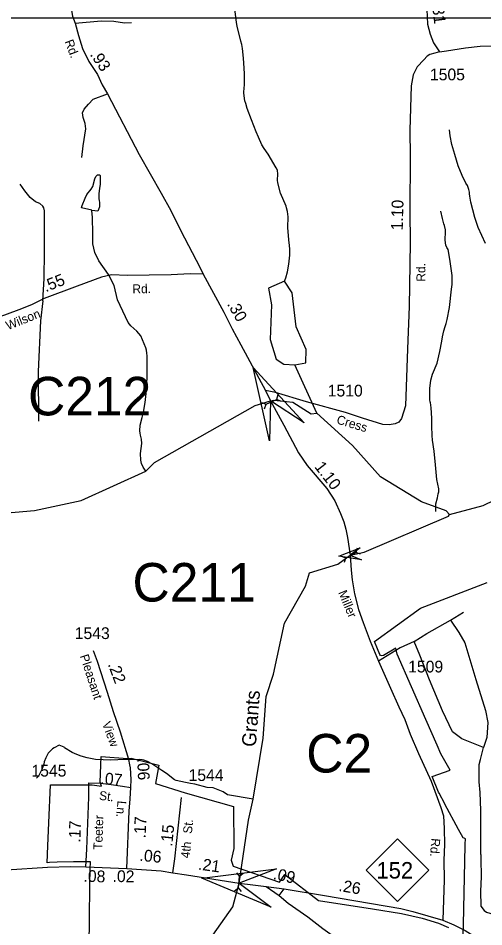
# Model space of a CAD drawing. Extents: x 1473865 to 1648260, y 639067 to 773536.
# Drawn here: x 1525653 to 1530604, y 669004 to 678674 of the extents above; entities that cross this region are included whole.
import ezdxf

# ---------------------------------------------------------------- set-up
doc = ezdxf.new("R2010")
doc.units = 0
for name, color, linetype in [('Exist Boundary Political City Limit New', 7, 'Continuous'), ('Exist Hydrographic Creek Single Shore', 7, 'Continuous'), ('Exist Hydrographic Creek Single Shore Label', 7, 'Continuous'), ('Exist Hydrographic Misc Water Feature', 7, 'Continuous'), ('Exist Hydrographic Pond Under 1500 Sq Ft', 7, 'Continuous'), ('Exist Road Non-System Type 51', 7, 'Continuous'), ('Exist Road Primary NC Attributed', 7, 'Continuous'), ('Exist Road Primary NC Service Mileage Hundredths English Label', 7, 'Continuous'), ('Exist Road Primary NC Shield CELL', 7, 'Continuous'), ('Exist Road Primary NC Shield Number Label', 7, 'Continuous'), ('Exist Road Secondary Mileage Hundredths English Label', 7, 'Continuous'), ('Exist Road Secondary Structure Culvert Attributed CELL', 7, 'Continuous'), ('Exist Road Secondary Structure Culvert CELL', 7, 'Continuous'), ('Exist Road Secondary Structure Culvert Number Label', 7, 'Continuous'), ('Exist Road Secondary Structure Standard Bridge Attributed CELL', 7, 'Continuous'), ('Exist Road Secondary Type 51 Attributed', 7, 'Continuous'), ('Exist Road Secondary Type 51 Label', 7, 'Continuous'), ('Exist Road Secondary Type 51 Number Label', 7, 'Continuous'), ('Map Preparation Boundary City Limit Buffer Line', 7, 'Continuous'), ('Map Preparation Inset Cut Line', 7, 'Continuous')]:
    doc.layers.add(name, color=color, linetype=linetype)

msp = doc.modelspace()

# ---------------------------------------------------------------- linework, layer by layer
at = {"layer": 'Exist Boundary Political City Limit New'}
for points in [[(1530335.1, 670040.9), (1530189.9, 670310.4), (1530189.2, 670311.7), (1530127.4, 670426.3), (1530121.6, 670437), (1530054, 670602.9), (1530245.5, 670670.1), (1530147.2, 670844.3), (1530107, 670935.9), (1529988.1, 671211.3), (1529681.6, 671906.4), (1529668, 671968), (1529535.5, 671890.4), (1529519.1, 671887.2), (1529506.5, 671893.1), (1529499.9, 671902.1), (1529474.4, 671961.9), (1529440.6, 672040.9), (1529931.6, 672394.7), (1530639.8, 672668.7)], [(1526403, 668609.9), (1526409.5, 669057.4), (1526416.1, 669476.5), (1526416.6, 669595.4), (1526419.2, 669619.6), (1526420.1, 669695.4), (1526402.1, 669695.9), (1526395.1, 669695.8), (1526362.1, 669696.2), (1526240.4, 669696.2), (1526066.9, 669692), (1525986.5, 669688.2), (1525986.9, 669687.5), (1525961.4, 669686.9), (1525969.2, 669866.7), (1525979.9, 670110.5), (1525997.4, 670514.1), (1526397.9, 670515.3), (1526437.9, 670515.3), (1526540.5, 670501.9), (1526524.2, 670544.5), (1526536, 670815.4), (1526813.9, 670795.1), (1526854.5, 670798.2), (1527149.6, 670726.1), (1527114.2, 670529), (1527428.6, 670429.9), (1527940.9, 670285.3), (1527946, 669839.1), (1527918.6, 669714), (1527938.6, 669649.6), (1528429.8, 669480.8), (1528489.5, 669560.9), (1528845.5, 669285.6), (1529420.2, 669195.5), (1529727, 669146.8), (1529950, 669098.2), (1530122.9, 669042.1), (1530229, 668997.3)], [(1530385.8, 668915.1), (1530386.1, 669030), (1530406.1, 669868.4), (1530405, 669877.2), (1530406.5, 669882.6), (1530407.9, 669941.1), (1530395.6, 669946.2), (1530383.2, 669951.4), (1530335.1, 670040.9)]]:
    msp.add_lwpolyline(points, dxfattribs=at)
at = {"layer": 'Exist Hydrographic Creek Single Shore'}
for points in [[(1525411.2, 673400), (1525828.1, 673434.2), (1526321.2, 673539.5), (1527010, 673853.5), (1527103.1, 673946.8), (1528171.5, 674551), (1528336.8, 674601.9), (1528369.8, 674609.5), (1528573.2, 674586.6), (1528766.4, 674463.3), (1528829.2, 674470)], [(1530238.2, 673391.2), (1530597.9, 673489.3), (1530720.8, 673548.3), (1530946.5, 673646.2), (1531041.1, 673716.7), (1531109.6, 673772.1), (1531311.1, 673903.1), (1531751.2, 674184.6), (1532136.2, 674479.9), (1532325.2, 674632.6)], [(1530238.2, 673391.2), (1530205.2, 673431.3), (1529940.1, 673528.5), (1529504.6, 673794.7), (1529206.1, 674124.8), (1528829.2, 674470)], [(1527639, 668795.7), (1527934, 669217.3), (1528002.6, 669467.3), (1528102.2, 670138.7), (1528151.1, 670362), (1528258.1, 671012), (1528290.1, 671454.5), (1528368.1, 671692.5), (1528485.1, 672235), (1528708.2, 672631), (1528751.5, 672770.9), (1529051.5, 672865.2), (1529182.5, 672960.9), (1529333.1, 672991.1), (1530229.2, 673375), (1530238.2, 673391.2)]]:
    msp.add_lwpolyline(points, dxfattribs=at)
at = {"layer": 'Exist Hydrographic Misc Water Feature'}
msp.add_line((1528829.2, 674470), (1528595.2, 674983.5), dxfattribs=at)
for points in [[(1528059, 678080.7), (1528055.9, 678143.2), (1528049.7, 678249.1), (1528039.2, 678351.1), (1528031.9, 678395.5), (1528020.4, 678427.8), (1527983, 678588.6), (1527975.6, 678628.9), (1527957.9, 678774.5)], [(1528484.5, 675877), (1528497.1, 675911.2), (1528518, 675974.7), (1528531.3, 676054.9), (1528535.9, 676086.8), (1528540.9, 676150.7), (1528541.8, 676214.7), (1528538.5, 676255), (1528531.4, 676315), (1528521.4, 676447.4), (1528523.2, 676558.9), (1528516.2, 676614.9), (1528506.7, 676655.3), (1528501, 676675.1), (1528443.3, 676812.5), (1528412.8, 676920.6), (1528411.4, 676951), (1528414.2, 677013.3), (1528409, 677056.9), (1528397.4, 677081), (1528311.7, 677226.3), (1528268.7, 677287), (1528245.2, 677327.7), (1528206.4, 677408.1), (1528183.4, 677464.4), (1528133.4, 677593.4), (1528087.3, 677714.2), (1528072.1, 677764.5), (1528064.5, 677795), (1528053.8, 677874.9), (1528054.9, 677938.8), (1528059.1, 677955.1), (1528060.6, 678059.4), (1528059, 678080.7)], [(1530621.6, 676277.8), (1530542.4, 676446.8), (1530507.9, 676551.7), (1530466.6, 676716.7), (1530455.5, 676780.9), (1530452, 676804.8), (1530452.1, 676821.2), (1530444.7, 676852.5), (1530429.3, 676893), (1530413.6, 676917.2), (1530375.1, 676998.4), (1530332.6, 677102.6), (1530294.5, 677223.2), (1530264.1, 677328), (1530245.6, 677422), (1530242.1, 677452.4), (1530240.4, 677484.4)], [(1526437.4, 676625.6), (1526435.4, 676629.8), (1526327.8, 676655.8), (1526334.3, 676679.4), (1526363.6, 676759.3), (1526384, 676799.1), (1526429, 676854), (1526445.4, 676884), (1526466.8, 676964), (1526477.1, 676987.6), (1526495.4, 677005.2), (1526519.6, 677006.4), (1526525.4, 677000.5), (1526525.9, 676907), (1526517.2, 676860.4), (1526512.8, 676835), (1526510.3, 676803.1), (1526511.5, 676746.4), (1526515.2, 676739), (1526518.8, 676706.9), (1526518, 676666.7), (1526507.6, 676636.6), (1526501.3, 676618.6), (1526437.4, 676625.6)], [(1527010, 673853.5), (1526982.8, 673895.9), (1526963.3, 673936.5), (1526955.7, 673968.7), (1526952.8, 674041), (1526966.7, 674148.2), (1526963.3, 674192.5), (1526954.7, 674236.8), (1526948.4, 674256.9), (1526944.7, 674280.8), (1526949.8, 674344.6), (1526971.1, 674424.7), (1526983.9, 674480.2), (1527001.5, 674584), (1527017.5, 674711.7), (1527025.7, 674853.5), (1527025.3, 675081.7), (1527021.8, 675109.6), (1527016.3, 675141.8), (1527008.6, 675166.5), (1526958.7, 675294.7), (1526915.4, 675344.1), (1526850.2, 675401.2), (1526820.8, 675435.4), (1526708.5, 675677.3), (1526675.1, 675829.8), (1526612.9, 675946.8), (1526511.2, 676092.4), (1526468.4, 676181.1), (1526447.9, 676273.4), (1526447.7, 676381.7), (1526444.4, 676554.1), (1526437.4, 676625.6)], [(1530092.5, 673422.9), (1530093.8, 673507.4), (1530110.9, 673571), (1530119.6, 673611.1), (1530123.9, 673634.8), (1530124.4, 673666.8), (1530103.9, 673763.2), (1530090.2, 673921.1), (1530076.6, 674067.4), (1530058.5, 674184.3), (1530055.2, 674231.9), (1530050.8, 674332.1), (1530050, 674415.8), (1530043.9, 674528.4), (1530036.8, 674584.3), (1530032.8, 674588.5), (1530029.2, 674614.8), (1530031.2, 674732.2), (1530040.5, 674820.6), (1530057.4, 674884.3), (1530107.4, 675001.4), (1530137.4, 675127.2), (1530157.1, 675235.1), (1530165.8, 675282.5), (1530178.8, 675346.3), (1530191.6, 675394.5), (1530203.9, 675426.2), (1530212.8, 675466.3), (1530238.8, 675593.8), (1530261.8, 675791.1), (1530266.7, 675839.4), (1530268.2, 675935.3), (1530242.8, 676108.2), (1530224.5, 676211.9), (1530210.8, 676232.8), (1530201.3, 676256.7), (1530194, 676312.7), (1530192.7, 676348.8), (1530196.9, 676364.3), (1530197.8, 676420.9), (1530186.5, 676468.8), (1530178.8, 676485.3), (1530163.7, 676541.4), (1530146.8, 676621.4)], [(1528151.1, 670362), (1527878, 670410.7), (1527830.7, 670441.2), (1527727.2, 670482.7), (1527661.3, 670488.1), (1527531.7, 670522), (1527483.9, 670531.1), (1527431.9, 670539.5), (1527332.3, 670561.3), (1527316.5, 670569.8), (1527229.4, 670634.7), (1527181.9, 670669.3), (1527074.9, 670739.6), (1527027.4, 670764.3), (1526989.5, 670776.6), (1526969.6, 670781.1), (1526939.6, 670785.8), (1526711.5, 670783), (1526639.3, 670777.9), (1526475.4, 670784.5), (1526387.7, 670801.9), (1526323.8, 670819.6), (1526276.2, 670837.8), (1526228.4, 670858.4), (1526145.3, 670910.2), (1526143.4, 670916), (1526087.6, 670936.8), (1526035.1, 670909.9), (1526019.1, 670897.9), (1525972.3, 670852.9), (1525945.6, 670803.4), (1525930.8, 670759.4), (1525926.5, 670735.7), (1525905.5, 670679.5), (1525868.4, 670608), (1525848.1, 670586.3)]]:
    msp.add_lwpolyline(points, dxfattribs=at)
at = {"layer": 'Exist Hydrographic Pond Under 1500 Sq Ft'}
msp.add_lwpolyline([(1528595.2, 674983.5), (1528712.2, 675007.4), (1528715.2, 675148.5), (1528610.2, 675390.3), (1528566.8, 675750.7), (1528484.5, 675877), (1528313.6, 675799), (1528347.2, 675622.1), (1528333.1, 675254.8), (1528396.2, 675046.7), (1528479.1, 674992.5), (1528595.2, 674983.5)], dxfattribs=at)
at = {"layer": 'Exist Road Non-System Type 51'}
for p, q in [((1530249.9, 672266.2), (1530388.5, 672353.8)), ((1528427.8, 669336.1), (1528479.9, 669409.1))]:
    msp.add_line(p, q, dxfattribs=at)
for points in [[(1526259.3, 678619.4), (1526536.4, 678646.3), (1526670.4, 678641.6), (1526782, 678623.5), (1526856.2, 678628)], [(1526328.5, 677190.3), (1526343, 677315.9), (1526370.5, 677495.4), (1526363.4, 677553.6), (1526344.7, 677616), (1526337.7, 677666), (1526354.5, 677705.7), (1526401.4, 677758.7), (1526450.5, 677812.4), (1526603.5, 677869.8)], [(1525913.3, 675666.3), (1525929.9, 675903.9), (1525933.3, 676187.8), (1525933.5, 676508), (1525931.7, 676623.9), (1525926.3, 676656), (1525916.7, 676674.2), (1525883.2, 676702.9), (1525835.6, 676719.8), (1525780.5, 676766.8), (1525723.9, 676835.9), (1525673.1, 676906.8)], [(1525913.3, 675666.3), (1525889.3, 675454.7), (1525866.9, 674913.3), (1525868.4, 674386)], [(1529863.2, 672039.8), (1529998.2, 672127.4), (1530249.9, 672266.2)], [(1530249.9, 672266.2), (1530339.6, 672135.4), (1530401.9, 672026.1), (1530518.9, 671635.9), (1530620.3, 671308.1), (1530647.6, 671179.4), (1530635.9, 671019.4), (1530600.8, 670914)], [(1529863.2, 672039.8), (1529713.6, 671974.1), (1529483.8, 671831.7)], [(1530600.8, 670914), (1530511.1, 670949.1), (1530370, 671005.6), (1530271.5, 671078.7), (1530165.9, 671303.6), (1530027.2, 671632.2), (1529925.2, 671893.8), (1529863.2, 672039.8)], [(1530571.3, 669772.8), (1530570.6, 670242.6), (1530563.3, 670432.5), (1530556.1, 670545.6), (1530556.1, 670647.9), (1530556.1, 670731.8), (1530567, 670786.6), (1530600.8, 670914)], [(1530571.3, 669772.8), (1530572.1, 669726.5), (1530574.5, 669538.1), (1530568.2, 669383.4), (1530573.2, 669225.4), (1530607, 669178.3), (1530630.7, 669161.8), (1531040.4, 669035.9), (1531265.3, 668985.5), (1531388.9, 668963), (1531450.7, 668937.7)]]:
    msp.add_lwpolyline(points, dxfattribs=at)
at = {"layer": 'Exist Road Primary NC Attributed'}
msp.add_line((1526371.7, 669643.4), (1526806.9, 669624.5), dxfattribs=at)
for points in [[(1524296.6, 669544.5), (1524755.4, 669575.5), (1525233.2, 669597.5), (1525530.3, 669611.4), (1525964.5, 669637.9), (1526208.5, 669645.2), (1526371.7, 669643.4)], [(1526806.9, 669624.5), (1527173.7, 669600.5), (1527295.8, 669579.5)], [(1527295.8, 669579.5), (1527441.4, 669557.1), (1528002.6, 669467.3), (1528148.6, 669449.7), (1528290.5, 669434.7)], [(1528290.5, 669434.7), (1528479.9, 669409.1), (1528908.5, 669338.8), (1529722.4, 669198.5), (1529849.9, 669167.5), (1530169.3, 669074.3)], [(1530169.3, 669074.3), (1530286.4, 669024.1), (1530405.3, 668965.6), (1530517.9, 668895.5), (1530639.1, 668813.4), (1530750.2, 668707), (1530873.7, 668582.6), (1530981.4, 668452.6), (1531096.8, 668324.4)]]:
    msp.add_lwpolyline(points, dxfattribs=at)
at = {"layer": 'Exist Road Primary NC Shield CELL'}
msp.add_lwpolyline([(1529353.1, 669608.4), (1529686.1, 669941.4), (1530019.1, 669608.4), (1529686.1, 669275.4)], close=True, dxfattribs=at)
at = {"layer": 'Exist Road Secondary Structure Culvert Attributed CELL'}
for points in [[(1528325.9, 674175.7), (1528151.5, 674956.4), (1528692.9, 674367.5), (1528336.8, 674601.9)], [(1528344.1, 669212), (1527606.2, 669521), (1528399.8, 669622.4), (1528002.6, 669467.3)]]:
    msp.add_lwpolyline(points, close=True, dxfattribs=at)
at = {"layer": 'Exist Road Secondary Structure Culvert CELL'}
for p, q in [((1528414.1, 674664.2), (1528397.8, 674616.1)), ((1528240.9, 674584.2), (1528288.1, 674565.4)), ((1528271.8, 674517.3), (1528288.1, 674565.4)), ((1528288.1, 674565.4), (1528397.8, 674616.1)), ((1528445, 674597.3), (1528397.8, 674616.1)), ((1529258.5, 673034.8), (1529243.8, 672986.2)), ((1529087.9, 672949.4), (1529135.6, 672932.1)), ((1529120.9, 672883.5), (1529135.6, 672932.1)), ((1529135.6, 672932.1), (1529243.8, 672986.2)), ((1529291.5, 672968.8), (1529243.8, 672986.2)), ((1527972.6, 669578), (1528005.9, 669539.7)), ((1527994.3, 669419.3), (1528005.9, 669539.7)), ((1528046, 669570.9), (1528005.9, 669539.7)), ((1527954.2, 669388.1), (1527994.3, 669419.3)), ((1528027.6, 669381), (1527994.3, 669419.3))]:
    msp.add_line(p, q, dxfattribs=at)
at = {"layer": 'Exist Road Secondary Structure Standard Bridge Attributed CELL'}
msp.add_lwpolyline([(1529302.3, 672910.6), (1529061.3, 672947.7), (1529288.6, 673036), (1529182.5, 672960.9)], close=True, dxfattribs=at)
at = {"layer": 'Exist Road Secondary Type 51 Attributed'}
for points in [[(1526130.3, 680512), (1526106.8, 680439), (1526071.5, 680311.9), (1526046.8, 680173.1), (1526039.7, 680043.6), (1526050.4, 679853.1), (1526077.7, 679596), (1526128.8, 679302.5), (1526231.2, 678696.5), (1526259.3, 678619.4), (1526294.3, 678488.6), (1526335.8, 678351.4), (1526402.7, 678211.1), (1526496.5, 678073.8), (1526546.5, 677964.9), (1526603.5, 677869.8), (1526937.6, 677224.9), (1527173.3, 676812.1), (1527275.2, 676628.6), (1527383.7, 676412.1), (1527585.6, 676023.6), (1527618.7, 675951.5)], [(1530072.8, 679922.2), (1530057.1, 679751.1), (1530024.3, 679504.5), (1530002.2, 679216.5), (1529997.7, 678767.2), (1530005.1, 678609.1), (1530032.2, 678505.3), (1530068, 678412.3), (1530132.6, 678317.5)], [(1530132.6, 678317.5), (1530208.3, 678327.7), (1530408.8, 678357.8), (1530565.2, 678374.7), (1530693.2, 678380.3), (1530821, 678362.5), (1530924, 678325.3), (1531054.9, 678290), (1531123.6, 678260.4), (1531255, 678210.4), (1531382.5, 678175.9), (1531487.2, 678163), (1531589.4, 678148.9)], [(1530132.6, 678317.5), (1530082.6, 678302.4), (1530028.1, 678286.4), (1530002.2, 678268.1), (1529966.2, 678229.8), (1529896.5, 678155.7), (1529853.8, 678070.2), (1529831.3, 677953.3), (1529815.5, 677481.9), (1529821.9, 677202.5), (1529815.5, 676618.8), (1529820.5, 676284.6), (1529809.4, 675604.9), (1529793.3, 675156.9), (1529770.9, 674549), (1529729.9, 674413.2), (1529701.3, 674375), (1529659.8, 674355.8), (1529596.5, 674347.8), (1529530.7, 674351.1), (1529315.4, 674415.6), (1529134.3, 674476.1), (1528719.6, 674590.9), (1528388.9, 674691), (1528282.1, 674710)], [(1527618.7, 675951.5), (1527482.9, 675952), (1527280.6, 675943.9), (1526812.4, 675936.9), (1526644.5, 675941.1), (1526538, 675919.2), (1526280.3, 675823.8), (1525929.7, 675689.9), (1525802.5, 675626.4), (1525689.7, 675580.6), (1525506.4, 675512.1), (1525433.9, 675487.5), (1525265, 675466.7), (1525097.7, 675456), (1524975.5, 675440.2), (1524806.1, 675444.4)], [(1527618.7, 675951.5), (1527840, 675545.7), (1527929, 675366.4), (1528021.7, 675197.9), (1528282.1, 674710)], [(1528282.1, 674710), (1528336.8, 674601.9), (1528479.1, 674344.3), (1528633.7, 674048.3), (1528725.2, 673912.3), (1528934.9, 673668.2), (1529018.5, 673536.7), (1529080.3, 673402.2), (1529114, 673315.1), (1529137.1, 673235.2), (1529153.1, 673147), (1529171, 673030.6), (1529182.5, 672960.9)], [(1529182.5, 672960.9), (1529191.9, 672798.3), (1529202.9, 672696.1), (1529230.4, 672546.6), (1529271.3, 672381.7), (1529319.8, 672242), (1529395.9, 672044.6), (1529483.8, 671831.7), (1529611.5, 671543.3), (1529698.7, 671344.4), (1529763.9, 671212.3), (1529819.7, 671054.8), (1529908.8, 670848.5), (1530045.2, 670555.1), (1530147.7, 670273.1), (1530176.1, 670184.5), (1530181.4, 670050.5), (1530184.2, 669880.4), (1530179.1, 669714.4), (1530181, 669504.4), (1530169.3, 669074.3)], [(1526849.4, 670487.1), (1526853.8, 670572.5), (1526848.5, 670695.6), (1526840.9, 670729), (1526829.7, 670785.2), (1526739.3, 671074.6), (1526665.4, 671294), (1526603.4, 671499.2), (1526495.7, 671827.3), (1526454.2, 671942.3)], [(1526371.7, 669643.4), (1526383.5, 669832.3), (1526405.4, 670385.9), (1526402.6, 670537.7), (1526529, 670534.9), (1526642.6, 670520.5), (1526760.3, 670500.1), (1526849.4, 670487.1)], [(1526806.9, 669624.5), (1526833.9, 670235.5), (1526844.4, 670365.3), (1526849.4, 670487.1)], [(1527295.8, 669579.5), (1527318.2, 669728.6), (1527389.7, 670382.2)], [(1528290.5, 669434.7), (1528427.8, 669336.1), (1528524.4, 669256.3), (1528733.6, 669110.2), (1528891.1, 668985.2), (1529054.8, 668868), (1529243.9, 668720.5), (1529397.9, 668603.6), (1529588.4, 668469.5), (1529715.1, 668361.5), (1529833.3, 668267.2), (1530008.9, 668133.8), (1530116.7, 668067.3), (1530261.3, 667948.8), (1530424.7, 667815.9), (1530480.4, 667767.1), (1530541.1, 667691.8), (1530626.8, 667545.3), (1530747.4, 667364.9), (1530877.7, 667143), (1531010.2, 666956.6), (1531114.7, 666801.7)]]:
    msp.add_lwpolyline(points, dxfattribs=at)
at = {"layer": 'Map Preparation Boundary City Limit Buffer Line'}
for points in [[(1530335.1, 670040.9), (1530189.9, 670310.4), (1530189.2, 670311.7), (1530127.4, 670426.3), (1530121.6, 670437), (1530054, 670602.9), (1530245.5, 670670.1), (1530147.2, 670844.3), (1530107, 670935.9), (1529988.1, 671211.3), (1529681.6, 671906.4), (1529668, 671968), (1529535.5, 671890.4), (1529519.1, 671887.2), (1529506.5, 671893.1), (1529499.9, 671902.1), (1529474.4, 671961.9), (1529440.6, 672040.9), (1529931.6, 672394.7), (1530639.8, 672668.7)], [(1526403, 668609.9), (1526409.5, 669057.4), (1526416.1, 669476.5), (1526416.6, 669595.4), (1526419.2, 669619.6), (1526420.1, 669695.4), (1526402.1, 669695.9), (1526395.1, 669695.8), (1526362.1, 669696.2), (1526240.4, 669696.2), (1526066.9, 669692), (1525986.5, 669688.2), (1525986.9, 669687.5), (1525961.4, 669686.9), (1525969.2, 669866.7), (1525979.9, 670110.5), (1525997.4, 670514.1), (1526397.9, 670515.3), (1526437.9, 670515.3), (1526540.5, 670501.9), (1526524.2, 670544.5), (1526536, 670815.4), (1526813.9, 670795.1), (1526854.5, 670798.2), (1527149.6, 670726.1), (1527114.2, 670529), (1527428.6, 670429.9), (1527940.9, 670285.3), (1527946, 669839.1), (1527918.6, 669714), (1527938.6, 669649.6), (1528429.8, 669480.8), (1528489.5, 669560.9), (1528845.5, 669285.6), (1529420.2, 669195.5), (1529727, 669146.8), (1529950, 669098.2), (1530122.9, 669042.1), (1530229, 668997.3)], [(1530385.8, 668915.1), (1530386.1, 669030), (1530406.1, 669868.4), (1530405, 669877.2), (1530406.5, 669882.6), (1530407.9, 669941.1), (1530395.6, 669946.2), (1530383.2, 669951.4), (1530335.1, 670040.9)]]:
    msp.add_lwpolyline(points, dxfattribs=at)
at = {"layer": 'Map Preparation Inset Cut Line'}
msp.add_lwpolyline([(1481537.9, 640573), (1544130.8, 640573), (1544130.8, 678673.7), (1481537.9, 678673.7), (1481537.9, 640573)], dxfattribs=at)

# ---------------------------------------------------------------- texts
at = {"layer": 'Exist Hydrographic Creek Single Shore Label'}
msp.add_text('Grants', height=150, rotation=85.65458, dxfattribs=at).set_placement((1528179.3, 670915.6))
at = {"layer": 'Exist Road Primary NC Service Mileage Hundredths English Label'}
for s, rotation, p in [('.06', 354.60189, (1526939.2, 669707)), ('.21', 351.85232, (1527561.1, 669615.1)), ('.09', 347.57144, (1528356.4, 669513.2)), ('.08', 358.09099, (1526345.8, 669484.8)), ('.02', 358.84157, (1526655.6, 669482.6)), ('.26', 350.22141, (1529053.9, 669387.4))]:
    msp.add_text(s, height=125, rotation=rotation, dxfattribs=at).set_placement(p)
at = {"layer": 'Exist Road Primary NC Shield Number Label'}
msp.add_text('152', height=175, dxfattribs=at).set_placement((1529462.3, 669518.6))
at = {"layer": 'Exist Road Secondary Mileage Hundredths English Label'}
for s, rotation, p in [('.31', 276.52639, (1530051.1, 678837.7)), ('.93', 304.34919, (1526410.9, 678286.3)), ('1.10', 88.50145, (1529741.6, 676414.7)), ('.55', 21.64008, (1525946.2, 675757.2)), ('.30', 299.71827, (1527870.4, 675631.9)), ('1.10', 307.70995, (1528797.5, 673898.6)), ('.22', 290.4297, (1526604.4, 671798.2)), ('.06', 271.97491, (1526919.3, 670794.5)), ('.07', 354.55456, (1526523.5, 670526.2)), ('.17', 88.0091, (1526313.5, 669900)), ('.17', 87.66219, (1527007.2, 669944.8)), ('.15', 84.40234, (1527290.5, 669854.9))]:
    msp.add_text(s, height=125, rotation=rotation, dxfattribs=at).set_placement(p)
at = {"layer": 'Exist Road Secondary Structure Culvert Number Label'}
for s, p in [('C212', (1525757.6, 674446.9)), ('C211', (1526868.2, 672465.7)), ('C2', (1528715.6, 670646.4))]:
    msp.add_text(s, height=410.1, dxfattribs=at).set_placement(p)
at = {"layer": 'Exist Road Secondary Type 51 Label'}
for s, rotation, p in [('Rd.', 291.17425, (1526145.1, 678425)), ('Rd.', 90.70259, (1529983.4, 675870.6)), ('Rd.', 0.85196, (1526868, 675745.2)), ('Wilson', 21.64008, (1525544.5, 675353.1)), ('Cress', 343.29999, (1529030.9, 674362.2)), ('Miller', 292.64423, (1529053.7, 672562.6)), ('Pleasant', 288.15953, (1526307, 671886.7)), ('View', 290.42962, (1526543.2, 671167.8)), ('St.', 353.24755, (1526509.1, 670357.1)), ('Ln.', 264.67891, (1526710.1, 670349.7)), ('Teeter', 88.0091, (1526546.7, 669822.9)), ('St.', 84.40234, (1527499.4, 669991.5)), ('Rd.', 265.50586, (1530046.8, 669949.5)), ('4th', 84.40234, (1527475.9, 669730.7))]:
    msp.add_text(s, height=95, rotation=rotation, dxfattribs=at).set_placement(p)
at = {"layer": 'Exist Road Secondary Type 51 Number Label'}
for s, p in [('1505', (1530031.2, 678012.6)), ('1510', (1528944.4, 674648.1)), ('1543', (1526254.5, 672066.7)), ('1509', (1529799.7, 671711.4)), ('1545', (1525793.9, 670603.3)), ('1544', (1527464.7, 670556.6))]:
    msp.add_text(s, height=125, dxfattribs=at).set_placement(p)

doc.saveas('drawing.dxf')
